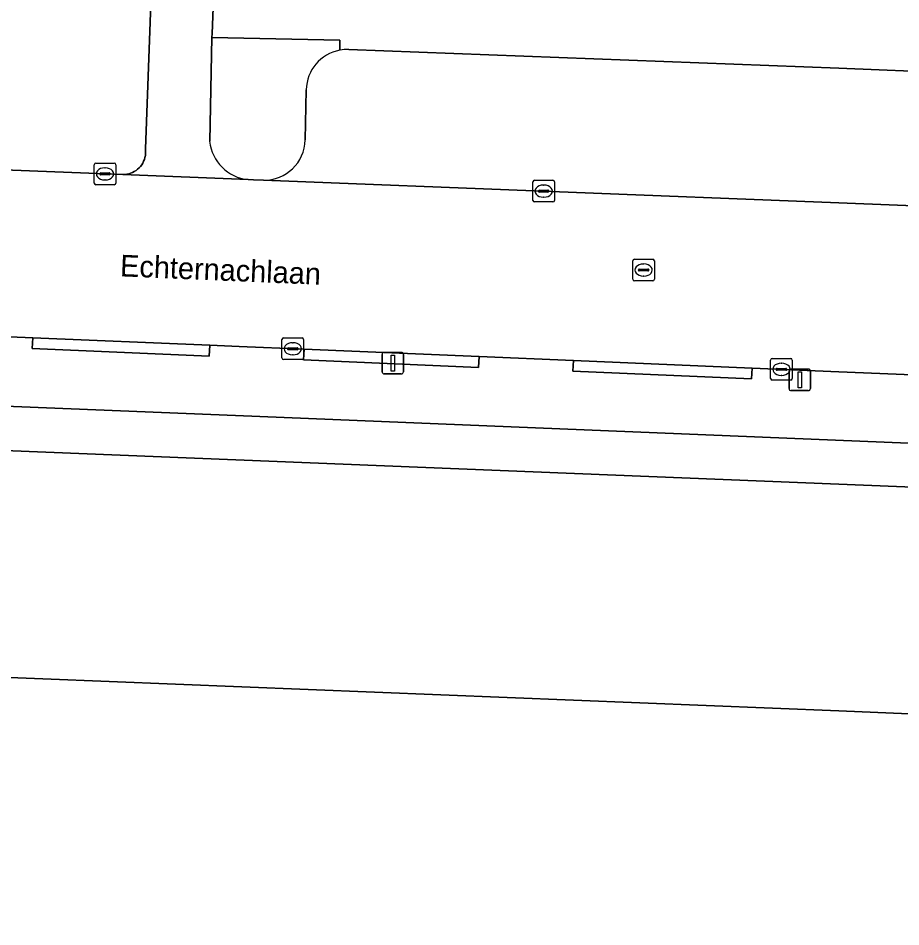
# Model space of a CAD drawing. Extents: x 160786 to 161429, y 386828 to 387485.
# Drawn here: x 160962.04 to 161002.86, y 387374.23 to 387416.24 of the extents above; entities that cross this region are included whole.
import ezdxf

# ---------------------------------------------------------------- set-up
doc = ezdxf.new("R2010")
doc.units = 0
for name, color, linetype in [('IMGEO_Erf', 7, 'Continuous'), ('IMGEO_Fietspad_open', 7, 'Continuous'), ('IMGEO_Groenvoorziening', 7, 'Continuous'), ('IMGEO_Kolk', 7, 'Continuous'), ('IMGEO_Lichtmast', 7, 'Continuous'), ('IMGEO_Openbare_ruimte_label', 7, 'Continuous'), ('IMGEO_Pand', 7, 'Continuous'), ('IMGEO_Pand_overbouw', 7, 'Continuous'), ('IMGEO_Parkeervlak_open', 7, 'Continuous'), ('IMGEO_Rijbaan_lokaal_gesloten', 7, 'Continuous'), ('IMGEO_Rioolput', 7, 'Continuous'), ('IMGEO_Verkeerseiland_open', 7, 'Continuous'), ('IMGEO_Voetpad_open', 7, 'Continuous')]:
    doc.layers.add(name, color=color, linetype=linetype)

msp = doc.modelspace()

# ---------------------------------------------------------------- linework, layer by layer
at = {"layer": 'IMGEO_Erf'}
msp.add_lwpolyline([(161010.336, 387396.301), (161004.35, 387396.545), (160972.089, 387397.863), (160954.599, 387398.577), (160954.516, 387396.533), (161000, 387394.694), (161122.365, 387389.747), (161122.445, 387391.723)], close=True, dxfattribs=at)
msp.add_lwpolyline([(160947.878, 387397.23), (160947.487, 387387.258), (160947.455, 387386.425), (160947.388, 387384.727), (160946.79, 387369.457), (161000, 387367.306), (161006.175, 387367.093), (161008.748, 387366.924), (161009.476, 387382.188), (161128.182, 387377.234), (161128.239, 387378.788), (161128.303, 387380.548), (161128.699, 387391.45), (161125.586, 387391.596), (161125.279, 387383.984), (161122.153, 387384.11), (161121.957, 387379.27), (161009.553, 387383.815), (161009.613, 387385.288), (161006.916, 387385.397), (161003.316, 387385.543), (161003.256, 387384.076), (161000, 387384.208), (160953.967, 387386.068)], dxfattribs=at)
at = {"layer": 'IMGEO_Fietspad_open'}
for points in [[(160970.896, 387410.548), (160971, 387415.348), (160971.004, 387415.533), (160972.457, 387452.681)], [(160968.627, 387429.067), (160967.926, 387410.193), (160967.929, 387410.17), (160967.935, 387410.077), (160967.933, 387409.984), (160967.923, 387409.891), (160967.904, 387409.799), (160967.878, 387409.71), (160967.843, 387409.623), (160967.801, 387409.54), (160967.751, 387409.46), (160967.695, 387409.386), (160967.632, 387409.317), (160967.563, 387409.253), (160967.489, 387409.196), (160967.41, 387409.146), (160967.327, 387409.104), (160967.241, 387409.068), (160967.152, 387409.041), (160967.06, 387409.022), (160966.967, 387409.011), (160966.874, 387409.008), (160972.67, 387408.779)]]:
    msp.add_lwpolyline(points, dxfattribs=at)
msp.add_arc((160972.87, 387410.754), 1.985, 185.9556, 264.2061, dxfattribs=at)
at = {"layer": 'IMGEO_Groenvoorziening'}
for points in [[(161134.387, 387457.411), (161032.213, 387461.55), (161000, 387462.855), (160972.898, 387463.94), (160972.457, 387452.681), (160971.004, 387415.533), (160971, 387415.348), (160976.912, 387415.22), (160976.911, 387414.761)], [(160977.337, 387414.792), (161000, 387413.923), (161010.441, 387413.493), (161017.977, 387413.183), (161128.487, 387408.635), (161128.521, 387409.024), (161134.482, 387408.778), (161134.598, 387411.572), (161135.997, 387446.303), (161136.357, 387455.117)]]:
    msp.add_lwpolyline(points, dxfattribs=at)
msp.add_arc((160977.267, 387412.812), 1.982, 87.9749, 100.3493, dxfattribs=at)
at = {"layer": 'IMGEO_Kolk'}
for p, q in [((160965.63, 387409.542), (160966.482, 387409.542)), ((160965.555, 387408.616), (160965.555, 387409.468)), ((160965.857, 387409.085), (160966.255, 387409.085)), ((160966.043, 387409.322), (160966.068, 387409.322)), ((160966.556, 387409.468), (160966.556, 387408.616)), ((160965.814, 387409.036), (160965.814, 387409.048)), ((160966.252, 387408.999), (160965.854, 387408.999)), ((160966.066, 387408.762), (160966.041, 387408.762)), ((160966.298, 387409.048), (160966.298, 387409.036)), ((160985.843, 387407.819), (160985.843, 387408.671)), ((160985.918, 387408.745), (160986.77, 387408.745)), ((160986.844, 387408.671), (160986.844, 387407.819)), ((160966.482, 387408.542), (160965.63, 387408.542)), ((160986.102, 387408.239), (160986.102, 387408.251)), ((160986.145, 387408.288), (160986.543, 387408.288)), ((160986.331, 387408.525), (160986.356, 387408.525)), ((160986.586, 387408.251), (160986.586, 387408.239)), ((160986.54, 387408.202), (160986.142, 387408.202)), ((160986.354, 387407.965), (160986.329, 387407.965)), ((160986.77, 387407.745), (160985.918, 387407.745)), ((160974.24, 387400.531), (160974.24, 387401.383)), ((160974.315, 387401.457), (160975.167, 387401.457)), ((160974.728, 387401.237), (160974.753, 387401.237)), ((160975.241, 387401.383), (160975.241, 387400.531)), ((160974.499, 387400.951), (160974.499, 387400.963)), ((160974.937, 387400.914), (160974.539, 387400.914)), ((160974.542, 387401), (160974.94, 387401)), ((160974.751, 387400.677), (160974.726, 387400.677)), ((160974.983, 387400.963), (160974.983, 387400.951)), ((160975.167, 387400.457), (160974.315, 387400.457)), ((160996.842, 387399.581), (160996.842, 387400.433)), ((160996.917, 387400.507), (160997.769, 387400.507)), ((160997.33, 387400.287), (160997.355, 387400.287)), ((160997.843, 387400.433), (160997.843, 387399.581)), ((160997.101, 387400.001), (160997.101, 387400.013)), ((160997.539, 387399.964), (160997.141, 387399.964)), ((160997.144, 387400.05), (160997.542, 387400.05)), ((160997.585, 387400.013), (160997.585, 387400.001)), ((160997.769, 387399.507), (160996.917, 387399.507)), ((160997.353, 387399.727), (160997.328, 387399.727))]:
    msp.add_line(p, q, dxfattribs=at)
for points in [[(160965.63, 387409.542), (160966.482, 387409.542)], [(160965.555, 387408.616), (160965.555, 387409.468)], [(160966.556, 387409.468), (160966.556, 387408.616)], [(160985.843, 387407.819), (160985.843, 387408.671)], [(160985.918, 387408.745), (160986.77, 387408.745)], [(160986.844, 387408.671), (160986.844, 387407.819)], [(160966.482, 387408.542), (160965.63, 387408.542)], [(160986.77, 387407.745), (160985.918, 387407.745)], [(160974.24, 387400.531), (160974.24, 387401.383)], [(160974.315, 387401.457), (160975.167, 387401.457)], [(160975.241, 387401.383), (160975.241, 387400.531)], [(160975.167, 387400.457), (160974.315, 387400.457)], [(160996.842, 387399.581), (160996.842, 387400.433)], [(160996.917, 387400.507), (160997.769, 387400.507)], [(160997.843, 387400.433), (160997.843, 387399.581)], [(160997.769, 387399.507), (160996.917, 387399.507)]]:
    msp.add_lwpolyline(points, dxfattribs=at)
for centre, radius, start, end in [((160965.632, 387409.466), 0.0765, 91.552, 178.448), ((160965.632, 387409.466), 0.0765, 91.552, 178.448), ((160966.48, 387409.466), 0.0765, 1.552, 88.448), ((160966.48, 387409.466), 0.0765, 1.552, 88.448), ((160965.854, 387409.045), 0.0403, 85.8775, 175.7526), ((160966.259, 387409.047), 0.0386, 1.7309, 96.639), ((160965.851, 387409.035), 0.0366, 178.938, 274.7102), ((160966.255, 387409.042), 0.043, 264.8664, 352.4533), ((160985.92, 387408.669), 0.0765, 91.552, 178.448), ((160985.92, 387408.669), 0.0765, 91.552, 178.448), ((160986.768, 387408.669), 0.0765, 1.552, 88.448), ((160986.768, 387408.669), 0.0765, 1.552, 88.448), ((160965.632, 387408.618), 0.0765, 181.552, 268.448), ((160965.632, 387408.618), 0.0765, 181.552, 268.448), ((160966.48, 387408.618), 0.0765, 271.552, 358.448), ((160966.48, 387408.618), 0.0765, 271.552, 358.448), ((160986.142, 387408.248), 0.0403, 85.8775, 175.7526), ((160986.139, 387408.238), 0.0366, 178.938, 274.7102), ((160986.543, 387408.245), 0.043, 264.8664, 352.4533), ((160986.547, 387408.25), 0.0386, 1.7309, 96.639), ((160985.92, 387407.821), 0.0765, 181.552, 268.448), ((160985.92, 387407.821), 0.0765, 181.552, 268.448), ((160986.768, 387407.821), 0.0765, 271.552, 358.448), ((160986.768, 387407.821), 0.0765, 271.552, 358.448), ((160974.317, 387401.381), 0.0765, 91.552, 178.448), ((160974.317, 387401.381), 0.0765, 91.552, 178.448), ((160975.165, 387401.381), 0.0765, 1.552, 88.448), ((160975.165, 387401.381), 0.0765, 1.552, 88.448), ((160974.539, 387400.96), 0.0403, 85.8775, 175.7526), ((160974.536, 387400.95), 0.0366, 178.938, 274.7102), ((160974.94, 387400.957), 0.043, 264.8664, 352.4533), ((160974.944, 387400.962), 0.0386, 1.7309, 96.639), ((160974.317, 387400.533), 0.0765, 181.552, 268.448), ((160974.317, 387400.533), 0.0765, 181.552, 268.448), ((160975.165, 387400.533), 0.0765, 271.552, 358.448), ((160975.165, 387400.533), 0.0765, 271.552, 358.448), ((160996.919, 387400.431), 0.0765, 91.552, 178.448), ((160996.919, 387400.431), 0.0765, 91.552, 178.448), ((160997.767, 387400.431), 0.0765, 1.552, 88.448), ((160997.767, 387400.431), 0.0765, 1.552, 88.448), ((160997.141, 387400.01), 0.0403, 85.8775, 175.7526), ((160997.138, 387400), 0.0366, 178.938, 274.7102), ((160997.542, 387400.007), 0.043, 264.8664, 352.4533), ((160997.546, 387400.012), 0.0386, 1.7309, 96.639), ((160996.919, 387399.583), 0.0765, 181.552, 268.448), ((160996.919, 387399.583), 0.0765, 181.552, 268.448), ((160997.767, 387399.583), 0.0765, 271.552, 358.448), ((160997.767, 387399.583), 0.0765, 271.552, 358.448)]:
    msp.add_arc(centre, radius, start, end, dxfattribs=at)
for centre, major_axis, ratio, start_param, end_param in [((160966.042, 387409.042), (-0.387, 0.002), 0.722429, 4.712389, 7.853982), ((160966.067, 387409.042), (-0.39, 0.002), 0.717154, 1.570796, 4.712389), ((160986.33, 387408.245), (-0.387, 0.002), 0.722429, 4.712389, 7.853982), ((160986.355, 387408.245), (-0.39, 0.002), 0.717154, 1.570796, 4.712389), ((160974.727, 387400.957), (-0.387, 0.002), 0.722429, 4.712389, 7.853982), ((160974.752, 387400.957), (-0.39, 0.002), 0.717154, 1.570796, 4.712389), ((160997.329, 387400.007), (-0.387, 0.002), 0.722429, 4.712389, 7.853982), ((160997.354, 387400.007), (-0.39, 0.002), 0.717154, 1.570796, 4.712389)]:
    msp.add_ellipse(centre, major_axis=major_axis, ratio=ratio, start_param=start_param, end_param=end_param, dxfattribs=at)
at = {"layer": 'IMGEO_Lichtmast'}
for p, q in [((160978.868, 387399.891), (160978.868, 387400.691)), ((160978.868, 387400.691), (160978.868, 387399.891)), ((160978.968, 387400.791), (160979.758, 387400.791)), ((160979.758, 387400.791), (160978.968, 387400.791)), ((160979.858, 387400.691), (160979.858, 387399.891)), ((160979.858, 387399.891), (160979.858, 387400.691)), ((160997.692, 387399.12), (160997.692, 387399.92)), ((160997.692, 387399.92), (160997.692, 387399.12)), ((160997.792, 387400.02), (160998.582, 387400.02)), ((160998.582, 387400.02), (160997.792, 387400.02)), ((160998.682, 387399.92), (160998.682, 387399.12)), ((160998.682, 387399.12), (160998.682, 387399.92)), ((160979.758, 387399.791), (160978.968, 387399.791)), ((160978.968, 387399.791), (160979.758, 387399.791)), ((160998.582, 387399.02), (160997.792, 387399.02)), ((160997.792, 387399.02), (160998.582, 387399.02))]:
    msp.add_line(p, q, dxfattribs=at)
for points in [[(160979.288, 387400.666), (160979.438, 387400.666), (160979.438, 387399.916), (160979.288, 387399.916), (160979.288, 387400.666)], [(160998.112, 387399.895), (160998.262, 387399.895), (160998.262, 387399.145), (160998.112, 387399.145), (160998.112, 387399.895)]]:
    msp.add_lwpolyline(points, dxfattribs=at)
for centre, start, end in [((160978.968, 387400.691), 90, 180), ((160978.968, 387400.691), 90, 180), ((160979.758, 387400.691), 0, 90), ((160979.758, 387400.691), 360, 90), ((160978.968, 387399.891), 180, 270), ((160978.968, 387399.891), 180, 270), ((160979.758, 387399.891), 270, 0), ((160979.758, 387399.891), 270, 0), ((160997.792, 387399.92), 90, 180), ((160997.792, 387399.92), 90, 180), ((160998.582, 387399.92), 0, 90), ((160998.582, 387399.92), 360, 90), ((160997.792, 387399.12), 180, 270), ((160997.792, 387399.12), 180, 270), ((160998.582, 387399.12), 270, 0), ((160998.582, 387399.12), 270, 0)]:
    msp.add_arc(centre, 0.1, start, end, dxfattribs=at)
at = {"layer": 'IMGEO_Pand'}
msp.add_lwpolyline([(161125.586, 387391.596), (161122.445, 387391.723), (161122.365, 387389.747), (161000, 387394.694), (160954.516, 387396.533), (160954.599, 387398.577), (160953.468, 387398.623), (160951.39, 387398.707), (160951.078, 387390.993), (160954.161, 387390.868), (160954.004, 387386.995), (160953.967, 387386.068), (161000, 387384.208), (161003.256, 387384.076), (161003.316, 387385.543), (161006.916, 387385.397), (161009.613, 387385.288), (161009.553, 387383.815), (161121.957, 387379.27), (161122.153, 387384.11), (161125.279, 387383.984)], close=True, dxfattribs=at)
at = {"layer": 'IMGEO_Pand_overbouw'}
msp.add_lwpolyline([(161122.445, 387391.723), (161010.336, 387396.301), (161004.35, 387396.545), (160972.089, 387397.863), (160954.599, 387398.577), (160954.516, 387396.533), (161000, 387394.694), (161122.365, 387389.747)], close=True, dxfattribs=at)
at = {"layer": 'IMGEO_Parkeervlak_open'}
for points in [[(161010.441, 387413.493), (161000, 387413.923), (160977.337, 387414.792)], [(160975.364, 387412.934), (160975.313, 387410.61)], [(160973.382, 387408.751), (161000, 387407.71), (161011.234, 387407.252), (161011.244, 387407.554)]]:
    msp.add_lwpolyline(points, dxfattribs=at)
for centre, radius, start, end in [((160977.264, 387412.894), 1.901, 100.7081, 178.7799), ((160977.267, 387412.812), 1.982, 87.9749, 100.3493), ((160973.413, 387410.651), 1.9, 269.0631, 358.7602)]:
    msp.add_arc(centre, radius, start, end, dxfattribs=at)
at = {"layer": 'IMGEO_Rijbaan_lokaal_gesloten'}
msp.add_lwpolyline([(161011.234, 387407.252), (161000, 387407.71), (160973.382, 387408.751), (160972.917, 387408.769), (160972.67, 387408.779), (160966.874, 387409.008), (160953.91, 387409.529), (160953.599, 387401.847), (160955.286, 387401.776), (160958.39, 387401.645), (160962.715, 387401.464), (160970.897, 387401.12), (160972.26, 387401.063), (160975.261, 387400.937), (160983.357, 387400.596), (160987.72, 387400.413), (160995.98, 387400.066), (161000, 387399.897), (161010.97, 387399.447)], close=True, dxfattribs=at)
at = {"layer": 'IMGEO_Rioolput'}
for p, q in [((160990.465, 387404.17), (160990.465, 387405.022)), ((160990.54, 387405.096), (160991.392, 387405.096)), ((160990.953, 387404.876), (160990.978, 387404.876)), ((160991.466, 387405.022), (160991.466, 387404.17)), ((160990.724, 387404.59), (160990.724, 387404.602)), ((160991.162, 387404.553), (160990.764, 387404.553)), ((160990.767, 387404.639), (160991.165, 387404.639)), ((160991.208, 387404.602), (160991.208, 387404.59)), ((160991.392, 387404.096), (160990.54, 387404.096)), ((160990.976, 387404.316), (160990.951, 387404.316))]:
    msp.add_line(p, q, dxfattribs=at)
for points in [[(160990.465, 387404.17), (160990.465, 387405.022)], [(160990.54, 387405.096), (160991.392, 387405.096)], [(160991.466, 387405.022), (160991.466, 387404.17)], [(160991.392, 387404.096), (160990.54, 387404.096)]]:
    msp.add_lwpolyline(points, dxfattribs=at)
for centre, radius, start, end in [((160990.542, 387405.02), 0.0765, 91.552, 178.448), ((160990.542, 387405.02), 0.0765, 91.552, 178.448), ((160991.39, 387405.02), 0.0765, 1.552, 88.448), ((160991.39, 387405.02), 0.0765, 1.552, 88.448), ((160990.764, 387404.599), 0.0403, 85.8775, 175.7526), ((160990.761, 387404.589), 0.0366, 178.938, 274.7102), ((160991.165, 387404.596), 0.043, 264.8664, 352.4533), ((160991.169, 387404.601), 0.0386, 1.7309, 96.639), ((160990.542, 387404.172), 0.0765, 181.552, 268.448), ((160990.542, 387404.172), 0.0765, 181.552, 268.448), ((160991.39, 387404.172), 0.0765, 271.552, 358.448), ((160991.39, 387404.172), 0.0765, 271.552, 358.448)]:
    msp.add_arc(centre, radius, start, end, dxfattribs=at)
for centre, major_axis, ratio, start_param, end_param in [((160990.952, 387404.596), (-0.387, 0.002), 0.722429, 4.712389, 7.853982), ((160990.977, 387404.596), (-0.39, 0.002), 0.717154, 1.570796, 4.712389)]:
    msp.add_ellipse(centre, major_axis=major_axis, ratio=ratio, start_param=start_param, end_param=end_param, dxfattribs=at)
at = {"layer": 'IMGEO_Verkeerseiland_open'}
for points in [[(160976.911, 387414.761), (160976.912, 387415.22), (160971, 387415.348), (160970.896, 387410.548)], [(160975.313, 387410.61), (160975.364, 387412.934)], [(160972.67, 387408.779), (160972.917, 387408.769), (160973.382, 387408.751)]]:
    msp.add_lwpolyline(points, dxfattribs=at)
for centre, radius, start, end in [((160977.264, 387412.894), 1.901, 100.7081, 178.7799), ((160972.87, 387410.754), 1.985, 185.9556, 264.2061), ((160973.413, 387410.651), 1.9, 269.0631, 358.7602)]:
    msp.add_arc(centre, radius, start, end, dxfattribs=at)
at = {"layer": 'IMGEO_Voetpad_open'}
for points in [[(160953.91, 387409.529), (160966.874, 387409.008), (160966.967, 387409.011), (160967.06, 387409.022), (160967.152, 387409.041), (160967.241, 387409.068), (160967.327, 387409.104), (160967.41, 387409.146), (160967.489, 387409.196), (160967.563, 387409.253), (160967.632, 387409.317), (160967.695, 387409.386), (160967.751, 387409.46), (160967.801, 387409.54), (160967.843, 387409.623), (160967.878, 387409.71), (160967.904, 387409.799), (160967.923, 387409.891), (160967.933, 387409.984), (160967.935, 387410.077), (160967.929, 387410.17), (160967.926, 387410.193), (160968.627, 387429.067)], [(161010.97, 387399.447), (161000, 387399.897), (160995.98, 387400.066), (160995.957, 387399.567), (160987.697, 387399.914), (160987.72, 387400.413), (160983.357, 387400.596), (160983.333, 387400.097), (160975.237, 387400.438), (160975.261, 387400.937), (160972.26, 387401.063), (160970.897, 387401.12), (160970.873, 387400.621), (160962.691, 387400.965), (160962.715, 387401.464), (160958.39, 387401.645), (160958.367, 387401.146), (160955.263, 387401.277), (160955.286, 387401.776), (160953.599, 387401.847), (160953.468, 387398.623), (160954.599, 387398.577), (160972.089, 387397.863), (161004.35, 387396.545)]]:
    msp.add_lwpolyline(points, dxfattribs=at)
for points in [[(160962.715, 387401.464), (160962.691, 387400.965), (160970.873, 387400.621), (160970.897, 387401.12)], [(160983.357, 387400.596), (160975.261, 387400.937), (160975.237, 387400.438), (160983.333, 387400.097)], [(160995.98, 387400.066), (160987.72, 387400.413), (160987.697, 387399.914), (160995.957, 387399.567)]]:
    msp.add_lwpolyline(points, close=True, dxfattribs=at)

# ---------------------------------------------------------------- texts
at = {"layer": 'IMGEO_Openbare_ruimte_label'}
msp.add_text('Echternachlaan', height=1, rotation=357.5926, dxfattribs=at).set_placement((160966.737, 387404.307))

doc.saveas('drawing.dxf')
